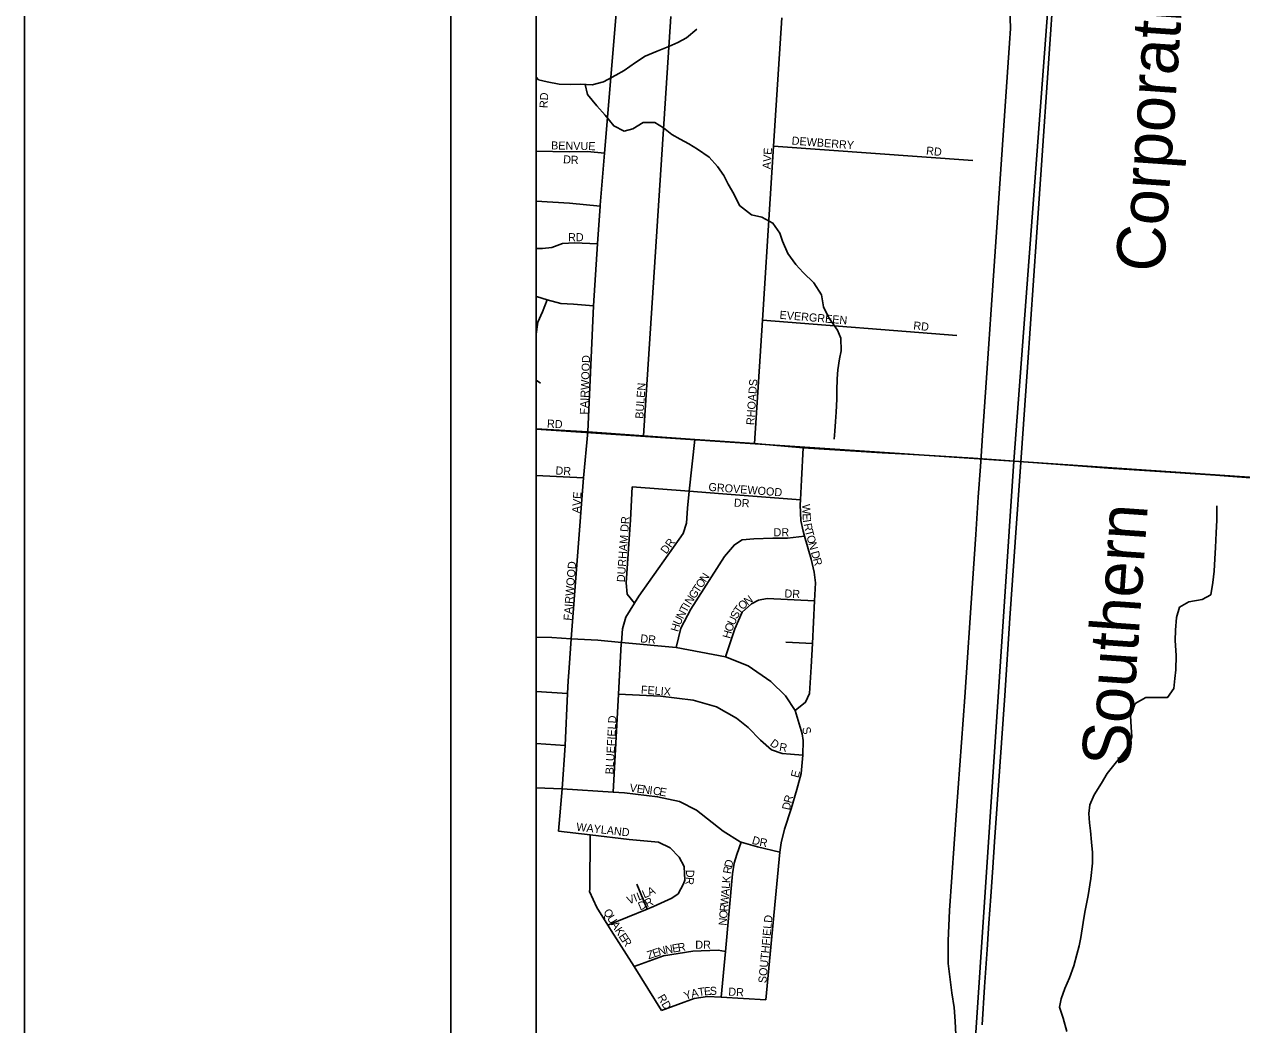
# Model space of a CAD drawing. Extents: x 0 to 34, y 0 to 22.
# Drawn here: x 2 to 3.427, y 16.625 to 17.797 of the extents above; entities that cross this region are included whole.
import ezdxf

# ---------------------------------------------------------------- set-up
doc = ezdxf.new("R2010")
doc.units = 0
for name, color, linetype in [('GM_X_City_Street', 7, 'Continuous'), ('GM_X_City_Street_Text', 7, 'Continuous'), ('GM_X_Minor_River', 7, 'Continuous'), ('GM_X_Rail_Line', 7, 'Continuous'), ('GM_X_Rail_Line_Text', 7, 'Continuous'), ('GM_X_Section', 7, 'Continuous'), ('SH_Border', 7, 'Continuous'), ('SH_Data', 7, 'Continuous')]:
    doc.layers.add(name, color=color, linetype=linetype)

msp = doc.modelspace()

# ---------------------------------------------------------------- linework, layer by layer
at = {"layer": 'GM_X_City_Street'}
for points in [[(2.6602, 17.3194), (2.6669, 17.467), (2.6719, 17.5397), (2.675, 17.5841), (2.675, 17.585), (2.68, 17.6462), (2.6942, 17.8192), (2.6943, 17.8209), (2.7041, 17.9675), (2.7042, 17.9688), (2.7102, 18.0322), (2.7154, 18.0866), (2.7333, 18.2723), (2.7335, 18.2757)], [(2.7257, 17.3148), (2.7578, 17.8063)], [(2.8559, 17.3059), (2.865, 17.4502), (2.874, 17.5925), (2.8781, 17.6544), (2.8878, 17.8048)], [(2.6, 17.6485), (2.6386, 17.6477), (2.6598, 17.6481), (2.68, 17.6462)], [(2.8781, 17.6544), (3.1114, 17.6376)], [(2.6, 17.5897), (2.6388, 17.5873), (2.675, 17.5841)], [(2.6, 17.5344), (2.6073, 17.5342), (2.6183, 17.5356), (2.6305, 17.5403), (2.6446, 17.5409), (2.6719, 17.5397)], [(2.6, 17.4783), (2.6003, 17.4782), (2.6128, 17.4741), (2.6287, 17.47), (2.6435, 17.4689), (2.6669, 17.467)], [(2.6, 17.4338), (2.6019, 17.4479), (2.6071, 17.46), (2.6128, 17.4741)], [(2.865, 17.4502), (3.0928, 17.4325)], [(2.6048, 17.3765), (2.6, 17.38)], [(2.6, 17.323), (2.6602, 17.3194), (2.7257, 17.3148), (2.7858, 17.3104), (2.8559, 17.3059), (2.9126, 17.3005), (3.0053, 17.295)], [(2.6374, 17.0274), (2.6384, 17.043), (2.641, 17.077), (2.6552, 17.2655), (2.6602, 17.3194)], [(2.6902, 16.8971), (2.6964, 17.012), (2.6995, 17.0708), (2.6997, 17.0727), (2.701, 17.0887), (2.7051, 17.1024), (2.7152, 17.1187), (2.7202, 17.1267), (2.7722, 17.2002), (2.776, 17.2123), (2.7771, 17.2298), (2.7792, 17.2497), (2.7858, 17.3104)], [(2.9033, 16.9927), (2.9155, 17.0024), (2.92, 17.0127), (2.9222, 17.0439), (2.9236, 17.0712), (2.9261, 17.1213), (2.9271, 17.1426), (2.9256, 17.1551), (2.9221, 17.1703), (2.9145, 17.1973), (2.9129, 17.2029), (2.9102, 17.2154), (2.9094, 17.234), (2.9097, 17.2399), (2.9108, 17.2632), (2.9126, 17.3005)], [(3.0053, 17.295), (3.0356, 17.2932), (3.1119, 17.2884), (3.225, 17.2802)], [(3.225, 17.2802), (3.2707, 17.2769), (3.3248, 17.2734)], [(2.6, 17.2684), (2.6552, 17.2655)], [(3.3248, 17.2734), (3.3959, 17.2688), (3.4575, 17.264), (3.6107, 17.2533), (3.6543, 17.2501)], [(2.7152, 17.1187), (2.7065, 17.1293), (2.7053, 17.1426), (2.7104, 17.2163), (2.7125, 17.255)], [(2.7125, 17.255), (2.7792, 17.2497), (2.8282, 17.2459), (2.9097, 17.2399)], [(2.7639, 17.0665), (2.7692, 17.0893), (2.7809, 17.1117), (2.8205, 17.1734), (2.8322, 17.1871), (2.8413, 17.1928), (2.8549, 17.194), (2.8773, 17.1948), (2.8943, 17.1949), (2.9145, 17.1973)], [(2.8219, 17.0558), (2.8325, 17.0887), (2.8412, 17.1081), (2.8521, 17.118), (2.8605, 17.1222), (2.8707, 17.1242), (2.9261, 17.1213)], [(2.6, 17.0788), (2.6183, 17.0782), (2.641, 17.077), (2.6722, 17.0753), (2.6997, 17.0727), (2.7639, 17.0665), (2.8219, 17.0558), (2.8482, 17.0451), (2.8748, 17.027), (2.892, 17.01), (2.9033, 16.9927), (2.9115, 16.9656)], [(2.8925, 17.073), (2.9236, 17.0712)], [(2.6262, 16.8513), (2.6303, 16.9009), (2.6339, 16.9518), (2.6364, 17.0126), (2.6374, 17.0274)], [(2.6, 17.0151), (2.6364, 17.0126)], [(2.6964, 17.012), (2.7456, 17.0095), (2.7839, 17.0051), (2.8112, 16.9972), (2.8348, 16.984), (2.8481, 16.973), (2.8629, 16.9582), (2.8755, 16.9469), (2.888, 16.9424), (2.8979, 16.9417), (2.9123, 16.9405)], [(2.9115, 16.9656), (2.9126, 16.9576), (2.9123, 16.9405), (2.9105, 16.9189), (2.9052, 16.9003), (2.8985, 16.8775), (2.891, 16.8539), (2.8869, 16.8376), (2.8855, 16.8268), (2.8689, 16.6538)], [(2.6, 16.9543), (2.6339, 16.9518)], [(2.6, 16.9021), (2.6303, 16.9009)], [(2.6303, 16.9009), (2.6902, 16.8971), (2.7032, 16.8962), (2.7422, 16.8918), (2.768, 16.8862), (2.7878, 16.876), (2.819, 16.8514), (2.8391, 16.839), (2.8402, 16.8386), (2.8592, 16.833), (2.8855, 16.8268)], [(2.6262, 16.8513), (2.6631, 16.847), (2.7087, 16.8417), (2.7432, 16.8385), (2.7567, 16.8319), (2.7676, 16.8211), (2.7731, 16.81), (2.774, 16.794), (2.7724, 16.7895)], [(2.6631, 16.847), (2.6627, 16.7835), (2.6623, 16.7805), (2.6708, 16.7621), (2.6838, 16.7413), (2.6878, 16.7349), (2.7145, 16.6926), (2.7468, 16.6414)], [(2.8168, 16.6567), (2.8216, 16.7105), (2.8299, 16.8012), (2.8319, 16.8137), (2.8351, 16.8239), (2.8402, 16.8386)], [(2.6838, 16.7413), (2.7299, 16.76), (2.7375, 16.763), (2.7589, 16.773), (2.7662, 16.7778), (2.7724, 16.7895)], [(2.7299, 16.76), (2.7178, 16.7892)], [(2.7145, 16.6926), (2.7492, 16.7052), (2.7834, 16.7107), (2.813, 16.7118), (2.8216, 16.7105)], [(2.7468, 16.6414), (2.7849, 16.6553), (2.8008, 16.6577), (2.8168, 16.6567), (2.8689, 16.6538)]]:
    msp.add_lwpolyline(points, dxfattribs=at)
at = {"layer": 'GM_X_Minor_River'}
for points in [[(2.6, 17.7349), (2.6027, 17.7321), (2.6129, 17.7298), (2.6269, 17.727), (2.6401, 17.7265), (2.6519, 17.7268), (2.6655, 17.7263), (2.6788, 17.7296), (2.6933, 17.7375), (2.7028, 17.7431), (2.7161, 17.7521), (2.7276, 17.7596), (2.7416, 17.7655), (2.7553, 17.7711), (2.766, 17.7756), (2.7759, 17.7812), (2.7881, 17.7913)], [(2.6574, 17.7266), (2.6601, 17.7146), (2.671, 17.7016), (2.6807, 17.6905), (2.6908, 17.6779), (2.7029, 17.6718), (2.7131, 17.6747), (2.7253, 17.6818), (2.7389, 17.6821), (2.7491, 17.6759), (2.7589, 17.6679), (2.7687, 17.6625), (2.7788, 17.6571), (2.789, 17.6509), (2.8025, 17.6413), (2.8123, 17.6303), (2.8198, 17.62), (2.825, 17.6097), (2.8313, 17.5982), (2.8383, 17.5845), (2.8523, 17.5738), (2.8643, 17.571), (2.8772, 17.5641), (2.8854, 17.5523), (2.8887, 17.5427), (2.8946, 17.5286), (2.904, 17.5157), (2.9126, 17.5061), (2.9253, 17.4942), (2.9343, 17.4798), (2.9364, 17.4661), (2.9427, 17.4531), (2.9528, 17.4386), (2.9569, 17.4291), (2.9571, 17.4143), (2.9555, 17.4048), (2.9535, 17.3919), (2.9527, 17.3817), (2.9521, 17.368), (2.9521, 17.3578), (2.9515, 17.3423), (2.9507, 17.3316), (2.9498, 17.3203), (2.949, 17.3108)], [(3.3977, 17.2327), (3.3975, 17.216), (3.3966, 17.2012), (3.3961, 17.1838), (3.3952, 17.1705), (3.3943, 17.1561), (3.393, 17.1428), (3.3906, 17.1284), (3.3804, 17.1228), (3.3648, 17.1203), (3.3538, 17.1139), (3.3502, 17.1018), (3.349, 17.087), (3.3488, 17.0749), (3.3498, 17.0571), (3.3493, 17.0404), (3.3484, 17.0305), (3.3472, 17.0188), (3.3399, 17.0082), (3.3262, 17.0079), (3.3145, 17.008), (3.3019, 17.0009), (3.2965, 16.9865), (3.2971, 16.9732), (3.2978, 16.9619), (3.2947, 16.952), (3.2851, 16.9388), (3.277, 16.9286), (3.269, 16.9188), (3.2624, 16.9075), (3.2536, 16.8939), (3.2489, 16.8822), (3.2477, 16.872), (3.2484, 16.8613), (3.2494, 16.8518), (3.2508, 16.8385), (3.2518, 16.8264), (3.2517, 16.8139), (3.25, 16.7961), (3.2468, 16.776), (3.2428, 16.7563), (3.2408, 16.7445), (3.238, 16.7267), (3.2364, 16.7169), (3.2336, 16.707), (3.2301, 16.6934), (3.225, 16.6794), (3.2196, 16.6669), (3.2153, 16.6548), (3.213, 16.645), (3.2174, 16.6324), (3.2218, 16.6168)]]:
    msp.add_lwpolyline(points, dxfattribs=at)
at = {"layer": 'GM_X_Rail_Line'}
for points in [[(3.1225, 16.6244), (3.1254, 16.669), (3.1284, 16.7129), (3.1305, 16.7435), (3.1327, 16.7748), (3.135, 16.809), (3.1369, 16.8388), (3.1433, 16.9271), (3.1489, 17.0103), (3.1549, 17.101), (3.1613, 17.1903), (3.1679, 17.2838), (3.1755, 17.3954), (3.1861, 17.5475), (3.1924, 17.6377), (3.2074, 17.854), (3.2159, 17.9897), (3.2193, 18.055), (3.2226, 18.1146), (3.2285, 18.2024), (3.2423, 18.4276)], [(3.1572, 17.8915), (3.1562, 17.8805), (3.1554, 17.8697), (3.1541, 17.8405), (3.1557, 17.7922), (3.1545, 17.775), (3.1328, 17.4571), (3.1304, 17.4225), (3.1276, 17.3827), (3.123, 17.3153), (3.1205, 17.2787), (3.1179, 17.2428), (3.115, 17.199), (3.1112, 17.1422), (3.1021, 17.0084), (3.0926, 16.8756), (3.0844, 16.7586), (3.0825, 16.7227), (3.0827, 16.6964), (3.0871, 16.662), (3.0899, 16.6448), (3.0908, 16.6288), (3.0951, 16.5415), (3.1042, 16.4365)]]:
    msp.add_lwpolyline(points, dxfattribs=at)
at = {"layer": 'GM_X_Section'}
for p, q in [((2.6, 18.3336), (2.6, 17.3224)), ((2.6, 17.3224), (2.6, 16.3022))]:
    msp.add_line(p, q, dxfattribs=at)
for points in [[(2.6, 17.3224), (3.1596, 17.2849), (3.2353, 18.2937), (2.7342, 18.3252), (2.6, 18.3336)], [(2.6, 16.3022), (3.0921, 16.2688), (3.1596, 17.2849), (2.6, 17.3224)]]:
    msp.add_lwpolyline(points, dxfattribs=at)
for points in [[(3.7392, 18.2601), (4.2418, 18.2267), (4.1767, 17.2841), (4.1718, 17.2163), (3.1596, 17.2849), (3.2353, 18.2937)], [(4.1718, 17.2163), (4.1066, 16.2613), (4.1014, 16.2018), (3.0921, 16.2688), (3.1596, 17.2849)]]:
    msp.add_lwpolyline(points, close=True, dxfattribs=at)
at = {"layer": 'SH_Border'}
msp.add_lwpolyline([(2, 21.5), (33.5, 21.5), (33.5, 0.5), (2, 0.5)], close=True, dxfattribs=at)
at = {"layer": 'SH_Data'}
for p, q in [((2.5, 21), (2.5, 14)), ((2.6, 20.9), (2.6, 14.1))]:
    msp.add_line(p, q, dxfattribs=at)

# ---------------------------------------------------------------- texts
at = {"layer": 'GM_X_City_Street_Text'}
for s, rotation, p in [('RD', 86.9884, (2.6131, 17.6986)), ('DEWBERRY', 355.6011, (2.899, 17.6562)), ('BENVUE', 358.9757, (2.6172, 17.6504)), ('AVE', 86.0569, (2.8745, 17.627)), ('RD', 353.9934, (3.0565, 17.6445)), ('D', 354.2633, (2.6311, 17.6344)), ('R', 359.38, (2.6403, 17.6335)), ('RD', 0, (2.6372, 17.5428)), ('EVERGREEN', 355.1793, (2.8848, 17.452)), ('RD', 353.9946, (3.0415, 17.4395)), ('FAIRWOOD', 87.7107, (2.6604, 17.3395)), ('RHOADS', 85.9841, (2.8554, 17.327)), ('BULEN', 86.2704, (2.7254, 17.3345)), ('RD', 356.9776, (2.6123, 17.3245)), ('DR', 356.9884, (2.6223, 17.2695)), ('AVE', 86.0574, (2.6512, 17.2237)), ('GROVEWOOD', 355.602, (2.8015, 17.2503)), ('DR', 356.989, (2.8314, 17.2318)), ('W', 272.9774, (2.9114, 17.2345)), ('DURHAM DR', 86.0088, (2.7037, 17.1429)), ('E', 272.9798, (2.912, 17.2236)), ('DR', 0, (2.878, 17.197)), ('I', 278.6057, (2.9124, 17.216)), ('R', 281.4567, (2.9132, 17.2113)), ('T', 284.8488, (2.9148, 17.2034)), ('DR', 53.7411, (2.7524, 17.1755)), ('O', 285.6574, (2.9165, 17.1968)), ('N', 285.8139, (2.9188, 17.1888)), ('D', 285.8073, (2.9217, 17.1783)), ('FAIRWOOD', 85.4255, (2.6412, 17.0979)), ('R', 285.7919, (2.924, 17.1703)), ('N', 56.5949, (2.7985, 17.1425)), ('G', 56.5949, (2.7857, 17.123)), ('T', 56.5902, (2.7902, 17.1299)), ('O', 56.5949, (2.7939, 17.1355)), ('DR', 356.989, (2.8906, 17.1254)), ('N', 56.7525, (2.7811, 17.116)), ('O', 44.15, (2.8418, 17.1102)), ('N', 35.7156, (2.8475, 17.1157)), ('N', 62.5062, (2.772, 17.0994)), ('T', 61.516, (2.7758, 17.1068)), ('I', 58.5414, (2.779, 17.1125)), ('S', 63.9847, (2.8354, 17.0995)), ('T', 53.4142, (2.8381, 17.1051)), ('H', 73.3489, (2.7662, 17.0844)), ('U', 64.0311, (2.7684, 17.092)), ('O', 70.7079, (2.8292, 17.0844)), ('U', 64.5883, (2.8319, 17.092)), ('DR', 353.9934, (2.7215, 17.0728)), ('H', 74.8292, (2.8271, 17.0765)), ('FELIX', 355.5979, (2.7223, 17.0127)), ('BLUEFIELD', 86.9887, (2.6904, 16.9178)), ('S', 284.0555, (2.9114, 16.9723)), ('D', 323.3443, (2.873, 16.9526)), ('R', 350.754, (2.8842, 16.9457)), ('E', 75.0756, (2.9071, 16.9133)), ('V', 352.856, (2.709, 16.8978)), ('E', 352.8513, (2.7173, 16.8968)), ('N', 352.8343, (2.7239, 16.896)), ('I', 352.8365, (2.7322, 16.8949)), ('C', 351.9832, (2.7363, 16.8944)), ('E', 350.1693, (2.7436, 16.8934)), ('R', 73.8845, (2.8987, 16.8835)), ('D', 77.8197, (2.897, 16.8755)), ('WAYLAND', 353.6601, (2.6465, 16.852)), ('D', 343.5562, (2.852, 16.8369)), ('R', 349.7172, (2.861, 16.8343)), ('R', 79.9667, (2.828, 16.8008)), ('D', 76.3614, (2.8292, 16.808)), ('R', 264.821, (2.7755, 16.798)), ('D', 269.2349, (2.7756, 16.8061)), ('K', 85.1855, (2.8271, 16.7902)), ('V', 21.3388, (2.7083, 16.7654)), ('I', 21.3631, (2.716, 16.7684)), ('L', 21.3651, (2.7199, 16.77)), ('L', 22.8085, (2.7264, 16.7725)), ('A', 23.9869, (2.7327, 16.7752)), ('A', 85.1958, (2.8258, 16.7753)), ('L', 85.1864, (2.8265, 16.7836)), ('D', 22.398, (2.7216, 16.7584)), ('R', 25.4847, (2.7298, 16.7618)), ('R', 85.1859, (2.8243, 16.757)), ('W', 85.1693, (2.8249, 16.7645)), ('Q', 300.5365, (2.6782, 16.7569)), ('U', 301.1228, (2.6825, 16.7496)), ('N', 85.1855, (2.8229, 16.7404)), ('O', 85.1855, (2.8236, 16.7487)), ('SOUTHFIELD', 84.686, (2.8695, 16.6729)), ('A', 302.7619, (2.687, 16.7422)), ('K', 303.2304, (2.6916, 16.7351)), ('E', 303.2724, (2.6961, 16.7281)), ('R', 303.259, (2.6998, 16.7226)), ('R', 10.0282, (2.7666, 16.7101)), ('DR', 0, (2.7863, 16.7136)), ('Z', 19.1521, (2.7316, 16.7011)), ('E', 19.1263, (2.7379, 16.7032)), ('N', 15.1708, (2.744, 16.7054)), ('N', 10.2599, (2.7518, 16.7075)), ('E', 9.9969, (2.76, 16.709)), ('Y', 18.9672, (2.7748, 16.6536)), ('A', 12.2703, (2.7824, 16.6562)), ('T', 8.8334, (2.7904, 16.6579)), ('E', 4.6502, (2.7968, 16.6589)), ('S', 0.4098, (2.8033, 16.6595)), ('DR', 356.9884, (2.8248, 16.6587)), ('RD', 300.4639, (2.7416, 16.6568))]:
    msp.add_text(s, height=0.00947, rotation=rotation, dxfattribs=at).set_placement(p)
at = {"layer": 'GM_X_Rail_Line_Text'}
for s, height, rotation, p in [('Corporation', 0.056629, 86.0656, (3.3353, 17.5056)), ('Southern', 0.05663, 86.0059, (3.2953, 16.9264))]:
    msp.add_text(s, height=height, rotation=rotation, dxfattribs=at).set_placement(p)

doc.saveas('drawing.dxf')
